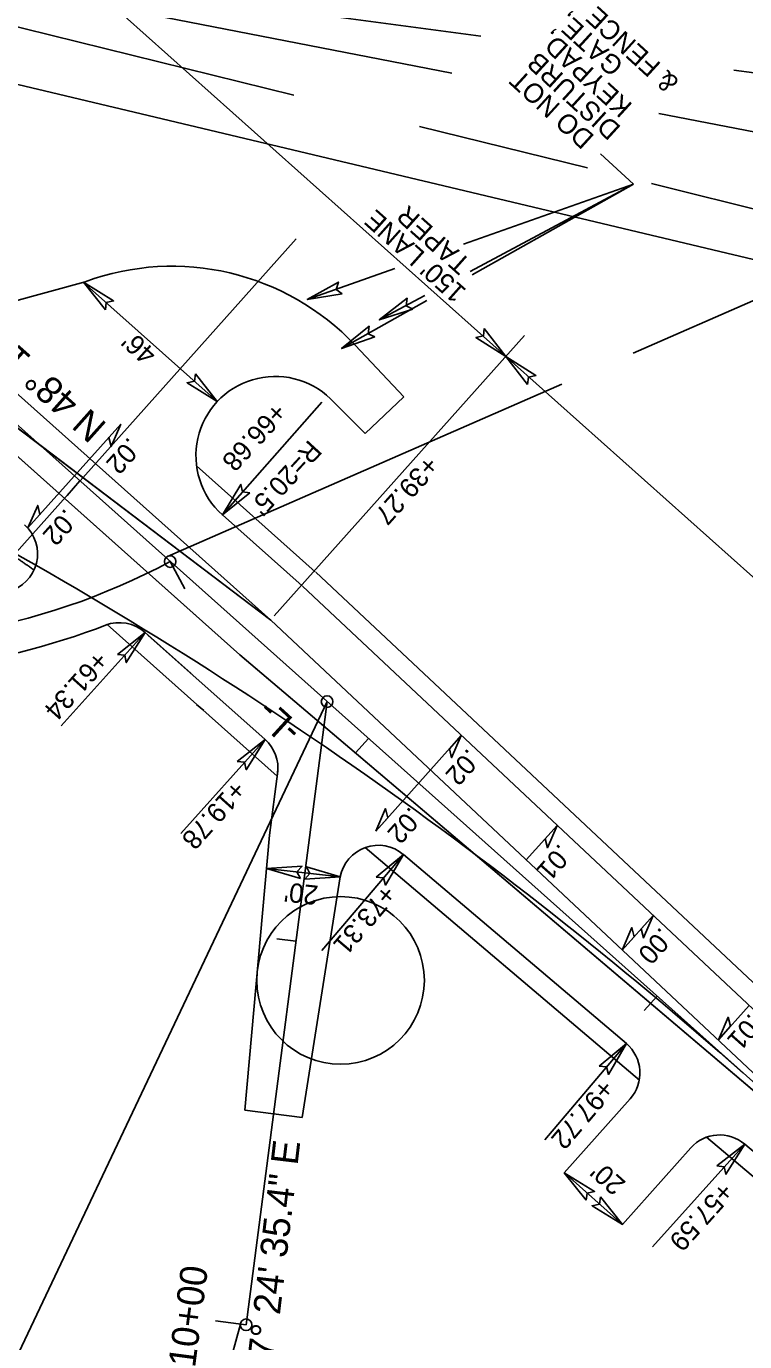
# Model space of a CAD drawing. Extents: x 472216 to 481979, y 489069 to 507339.
# Drawn here: x 476834 to 477019.7, y 500321.4 to 500661.5 of the extents above; entities that cross this region are included whole.
import ezdxf

# ---------------------------------------------------------------- set-up
doc = ezdxf.new("R2010")
doc.units = 0
for name, color, linetype in [('Old_Level_12', 7, 'Continuous'), ('Prop Drainage Structure Drop Inlet Grate 2 Narrow Slots and Sag Grates 840 24 CELL', 7, 'Continuous'), ('Prop Drainage Structure Drop Inlet Grate 2 Wide Slots and Sag Grates 840 22 Label', 7, 'Continuous'), ('Prop Drainage Structure Outlet Berm Ditch 850 10 CELL', 7, 'Continuous'), ('Prop Drainage Structure Pipe CSP 15in', 7, 'Continuous'), ('Prop Drainage Structure Pipe RCP 15in Class III Label', 7, 'Continuous'), ('Prop Drainage Structure Pipe RCP 24in Class III Label', 7, 'Continuous'), ('Prop Erosion Embankment Toe Protection CELL', 7, 'Continuous'), ('Sheet Block Revision CELL', 7, 'Continuous'), ('Sheet North Arrow Point CELL', 7, 'Continuous'), ('Sheet PE Seal Cell', 7, 'Continuous'), ('Sheet Plan And Profile CELL', 7, 'Continuous'), ('Sheet Plot Border Inside CELL', 7, 'Continuous'), ('Sheet Plot Border Outside CELL', 7, 'Continuous'), ('Sheet Profile Grid Major CELL', 7, 'Continuous'), ('Sheet Profile Grid Minor CELL', 7, 'Continuous')]:
    doc.layers.add(name, color=color, linetype=linetype)

msp = doc.modelspace()

# ---------------------------------------------------------------- linework, layer by layer
at = {"layer": 'Old_Level_12'}
for p, q in [((476768.29, 500676.98), (476903.13, 500643.65)), ((476943.97, 500649.37), (476804.81, 500676.47)), ((476834.89, 500674.55), (476951.5, 500658.9)), ((477052.5, 500593.87), (476745.48, 500666.96)), ((477016.92, 500650.12), (477096.09, 500639.5)), ((477089.83, 500620.96), (476997.47, 500638.95)), ((476935.65, 500635.61), (476979.02, 500624.89)), ((476995.59, 500620.79), (477067.62, 500602.98)), ((476990.86, 500576.98), (477023.18, 500591.09)), ((476870.45, 500524.41), (476972.39, 500568.91)), ((476911.74, 500486.86), (476815.89, 500284.53)), ((476889.3, 500325.92), (476850.81, 500185.16))]:
    msp.add_line(p, q, dxfattribs=at)
for centre in [(476871.16, 500523.08), (476871.16, 500523.08), (476911.74, 500486.86), (476890.79, 500325.73)]:
    msp.add_circle(centre, 1.5, dxfattribs=at)
at = {"layer": 'Prop Drainage Structure Drop Inlet Grate 2 Narrow Slots and Sag Grates 840 24 CELL'}
for points in [[(476858.37, 500558.63), (476855.87, 500552.82), (476855.29, 500555.18)], [(476834.4, 500531.77), (476836.9, 500537.58), (476837.48, 500535.22)], [(476946.42, 500478.14), (476943.92, 500472.33), (476943.34, 500474.69)], [(476924.33, 500453.39), (476926.83, 500459.2), (476927.41, 500456.84)], [(476971.22, 500454.86), (476968.72, 500449.06), (476968.14, 500451.41)], [(476996.02, 500431.59), (476993.52, 500425.78), (476992.94, 500428.14)], [(476988.03, 500422.63), (476990.53, 500428.44), (476991.11, 500426.08)], [(477012.91, 500399.45), (477015.42, 500405.26), (477015.99, 500402.9)]]:
    msp.add_lwpolyline(points, close=True, dxfattribs=at)
at = {"layer": 'Prop Drainage Structure Drop Inlet Grate 2 Wide Slots and Sag Grates 840 22 Label'}
for p, q in [((476834.4, 500531.77), (476858.37, 500558.63)), ((476924.33, 500453.39), (476946.42, 500478.14)), ((476963.23, 500445.91), (476971.22, 500454.86)), ((476988.03, 500422.63), (476996.02, 500431.59)), ((477012.83, 500399.36), (477020.82, 500408.31))]:
    msp.add_line(p, q, dxfattribs=at)
at = {"layer": 'Prop Drainage Structure Outlet Berm Ditch 850 10 CELL'}
for points in [[(476854.41, 500588.15), (476848.73, 500595.3), (476856.54, 500590.47), (476854.62, 500590.04)], [(476915.64, 500592.32), (476906.62, 500590.85), (476914.65, 500595.32), (476914.09, 500593.43)], [(476933.89, 500588.35), (476925.21, 500585.54), (476932.47, 500591.16), (476932.2, 500589.21)], [(476924.1, 500581.15), (476915.48, 500578.15), (476922.62, 500583.93), (476922.39, 500581.97)], [(476952.36, 500583.32), (476957.96, 500576.1), (476950.2, 500581.03), (476952.13, 500581.43)], [(476963.56, 500568.89), (476957.96, 500576.1), (476965.72, 500571.18), (476963.79, 500570.77)], [(476877.69, 500571.61), (476883.32, 500564.42), (476875.54, 500569.31), (476877.46, 500569.72)], [(476891.78, 500540.88), (476884.67, 500535.15), (476889.45, 500543), (476889.89, 500541.08)], [(476857.51, 500499.08), (476864.68, 500504.74), (476859.82, 500496.94), (476859.4, 500498.86)], [(476888.52, 500471.4), (476895.68, 500477.06), (476890.83, 500469.26), (476890.41, 500471.19)], [(476924.44, 500441.49), (476931.45, 500447.35), (476926.81, 500439.41), (476926.33, 500441.33)], [(476904.86, 500441.16), (476896.08, 500443.69), (476905.25, 500444.29), (476903.94, 500442.83)], [(476906.37, 500444.12), (476915.15, 500441.59), (476905.98, 500440.99), (476907.3, 500442.45)], [(476982.09, 500392.56), (476989.1, 500398.42), (476984.46, 500390.48), (476983.99, 500392.4)], [(477012.54, 500366.79), (477019.7, 500372.45), (477014.85, 500364.64), (477014.42, 500366.57)], [(476978.74, 500357.91), (476973.06, 500365.06), (476980.88, 500360.23), (476978.95, 500359.8)], [(476982.39, 500358.81), (476988.07, 500351.66), (476980.26, 500356.49), (476982.18, 500356.92)]]:
    msp.add_lwpolyline(points, close=True, dxfattribs=at)
at = {"layer": 'Prop Drainage Structure Pipe RCP 15in Class III Label'}
for p, q in [((476897.15, 500507.92), (476715.1, 500670.43)), ((476889.16, 500498.97), (476707.11, 500661.47)), ((476897.15, 500507.92), (476777.26, 500598.86)), ((476897.15, 500507.92), (477072.21, 500343.63)), ((477072.21, 500343.63), (476889.16, 500498.97))]:
    msp.add_line(p, q, dxfattribs=at)
msp.add_lwpolyline([(477072.21, 500343.63), (476897.15, 500507.92), (476777.26, 500598.86), (476889.16, 500498.97), (477072.21, 500343.63)], dxfattribs=at)
at = {"layer": 'Prop Drainage Structure Pipe RCP 24in Class III Label'}
for p, q in [((476849.22, 500595.43), (476829.98, 500590.11)), ((476931.57, 500565.67), (476918.98, 500579.03)), ((476921.59, 500556.19), (476912.33, 500565.42)), ((476921.59, 500556.19), (476931.57, 500565.67)), ((476905.26, 500516.78), (476884.67, 500535.15)), ((476905.37, 500516.67), (477080.31, 500352.48)), ((476876.56, 500494.13), (476864.68, 500504.74)), ((476895.68, 500477.06), (476865.42, 500504.08)), ((476896.86, 500452.33), (476899.01, 500468.85)), ((476896.86, 500452.33), (476890.44, 500381.24)), ((476989.1, 500398.42), (476931.45, 500447.35)), ((476915.15, 500441.59), (476905.32, 500379.3)), ((476973.06, 500365.06), (476990.09, 500384.14)), ((476890.44, 500381.24), (476905.32, 500379.3)), ((476988.07, 500351.66), (477005.77, 500371.48)), ((477064.44, 500334.48), (477019.7, 500372.45)), ((476988.07, 500351.66), (476973.04, 500365.08))]:
    msp.add_line(p, q, dxfattribs=at)
for centre, radius, start, end in [((476871.68, 500534.44), 65, 43.312, 110.2207), ((476898.32, 500550.45), 20.5, 45.8081, 228.2476), ((476826.87, 500525.08), 10, 284.1586, 48.2476), ((476788.47, 500677.31), 183, 261.4427, 291.2774), ((476858.02, 500497.28), 10, 48.2476, 111.1225), ((476889.03, 500469.6), 10, 352.5902, 48.2476), ((476924.97, 500439.72), 10, 49.6795, 169.2719), ((476982.63, 500390.8), 10, 318.2476, 49.6795), ((477013.23, 500364.82), 10, 49.6795, 138.2476)]:
    msp.add_arc(centre, radius, start, end, dxfattribs=at)
at = {"layer": 'Prop Erosion Embankment Toe Protection CELL'}
for p, q in [((476908.63, 500520.46), (476877.99, 500547.82)), ((476908.79, 500520.32), (477083.69, 500356.16)), ((476898.82, 500467.57), (476854.89, 500506.78)), ((476879.84, 500484.59), (476878, 500486.15)), ((476992.47, 500389), (476921.61, 500449.14)), ((477061.21, 500330.67), (477009.86, 500374.24))]:
    msp.add_line(p, q, dxfattribs=at)
msp.add_spline([(476835.96, 500520.91), (476835.67, 500521.11), (476835.31, 500521.36), (476834.95, 500521.61), (476834.59, 500521.85), (476834.23, 500522.1), (476833.87, 500522.35), (476833.51, 500522.6), (476833.15, 500522.84), (476832.8, 500523.09), (476832.44, 500523.34), (476832.08, 500523.59), (476831.72, 500523.84), (476831.36, 500524.08), (476831, 500524.33), (476830.64, 500524.58), (476830.29, 500524.83), (476829.93, 500525.07), (476829.57, 500525.32), (476829.21, 500525.57), (476828.85, 500525.82), (476828.49, 500526.06), (476828.13, 500526.31), (476827.78, 500526.56), (476827.42, 500526.81), (476827.06, 500527.05), (476826.7, 500527.3), (476826.34, 500527.55), (476825.98, 500527.8), (476825.62, 500528.04), (476825.27, 500528.29), (476824.91, 500528.54), (476824.55, 500528.79), (476824.19, 500529.04), (476823.83, 500529.28), (476823.11, 500529.78)], degree=3, dxfattribs=at)
at = {"layer": 'Sheet Block Revision CELL'}
for p, q in [((477137.04, 500416.26), (476699.46, 500806.84)), ((476982.42, 500628.46), (476990.95, 500620.66)), ((476946.96, 500605.11), (476990.95, 500620.66)), ((476948.74, 500598.11), (476990.95, 500620.66)), ((476949.25, 500597.17), (476990.95, 500620.66)), ((476906.62, 500590.85), (476929.25, 500598.85)), ((476883.32, 500564.42), (476848.76, 500595.27)), ((476925.21, 500585.54), (476936.99, 500591.83)), ((476915.48, 500578.15), (476937.52, 500590.56)), ((476898.07, 500509.01), (476962.8, 500581.52)), ((476884.67, 500535.15), (476910.35, 500564.28)), ((476864.68, 500504.74), (476842.99, 500480.6)), ((476873.89, 500452.79), (476895.68, 500477.06)), ((476910.33, 500422.47), (476931.45, 500447.35)), ((476915.15, 500441.59), (476896.08, 500443.69)), ((476967.99, 500373.54), (476989.1, 500398.42)), ((476995.83, 500345.86), (477019.7, 500372.45))]:
    msp.add_line(p, q, dxfattribs=at)
at = {"layer": 'Sheet North Arrow Point CELL'}
for p, q in [((477070.66, 500345.01), (476711.11, 500665.95)), ((476890.79, 500325.73), (476911.74, 500486.86))]:
    msp.add_line(p, q, dxfattribs=at)
for centre, radius, start, end in [((476289.55, 499567.71), 1100, 48.4381, 61.8577), ((476788.47, 500677.31), 175, 260.5299, 298.1982)]:
    msp.add_arc(centre, radius, start, end, dxfattribs=at)
at = {"layer": 'Sheet PE Seal Cell'}
for p, q in [((476847.82, 500543.91), (476844.49, 500540.18)), ((476922.43, 500477.32), (476919.1, 500473.59)), ((476903.68, 500424.9), (476898.72, 500425.54)), ((476997.03, 500410.73), (476993.7, 500407))]:
    msp.add_line(p, q, dxfattribs=at)
at = {"layer": 'Sheet Plot Border Inside CELL'}
msp.add_line((476792.94, 500482.43), (476903.73, 500606.54), dxfattribs=at)
at = {"layer": 'Sheet Plot Border Outside CELL'}
msp.add_circle((476915.22, 500414.78), 21.66, dxfattribs=at)
at = {"layer": 'Sheet Profile Grid Minor CELL'}
for p, q in [((476871.16, 500523.08), (476874.94, 500516.03)), ((476890.79, 500325.73), (476882.85, 500326.76))]:
    msp.add_line(p, q, dxfattribs=at)

# ---------------------------------------------------------------- texts
at = {"layer": 'Prop Drainage Structure Drop Inlet Grate 2 Narrow Slots and Sag Grates 840 24 CELL'}
for s, p in [('.02', (476860.46, 500555.48)), ('.02', (476844.06, 500537.01)), ('.02', (476948.19, 500474.99)), ('.02', (476933.17, 500459.93)), ('.01', (476971.83, 500450.36)), ('.00', (476997.98, 500428.75)), ('.01', (477021.05, 500406.49))]:
    msp.add_text(s, height=5, rotation=228.2476, dxfattribs=at).set_placement(p)
at = {"layer": 'Prop Drainage Structure Pipe CSP 15in'}
for s, rotation, p in [('& FENCE', 137.58, (477002.97, 500647.4)), ('GATE, ', 137.58, (476988.73, 500651.82)), ('KEYPAD,', 137.58, (476990.96, 500641.2)), ('DISTURB ', 137.58, (476987.96, 500635.35)), ('DO NOT ', 137.58, (476981.1, 500633.03)), ('TAPER', 138.2476, (476949.2, 500600.68)), ("150' LANE ", 138.2476, (476948.01, 500593.24)), (" 46'", 137.8542, (476869.36, 500575.91)), ('+66.68', 227.4326, (476898.18, 500564.53)), ("R=20.5'", 227.4326, (476907.08, 500554.8)), ('+39.27', 228.0815, (476937.44, 500550.84)), ('+61.34', 228.0815, (476852.03, 500500.32)), ('+19.78', 228.0815, (476887.61, 500466.86)), ("20'", 173.6923, (476909.62, 500439.21)), ('+73.31', 229.6795, (476926.34, 500439.91)), ('+97.72', 229.6795, (476982.69, 500389.61)), ("20'", 138.2476, (476989.21, 500362.54)), ('+57.59', 228.0815, (477013.65, 500363))]:
    msp.add_text(s, height=5, rotation=rotation, dxfattribs=at).set_placement(p)
at = {"layer": 'Sheet Plan And Profile CELL'}
for s, rotation, p in [('N 48%%d 14\' 51.4" W', 138.2476, (476855.08, 500558.54)), ('-L-', 137.58, (476905.6, 500480.14)), ('N 7%%d 24\' 35.4" E', 83.2645, (476897.06, 500307.38))]:
    msp.add_text(s, height=7, rotation=rotation, dxfattribs=at).set_placement(p)
at = {"layer": 'Sheet Profile Grid Major CELL'}
msp.add_text('10+00', height=7, rotation=82.5902, dxfattribs=at).set_placement((476877.58, 500314.46))

doc.saveas('drawing.dxf')
